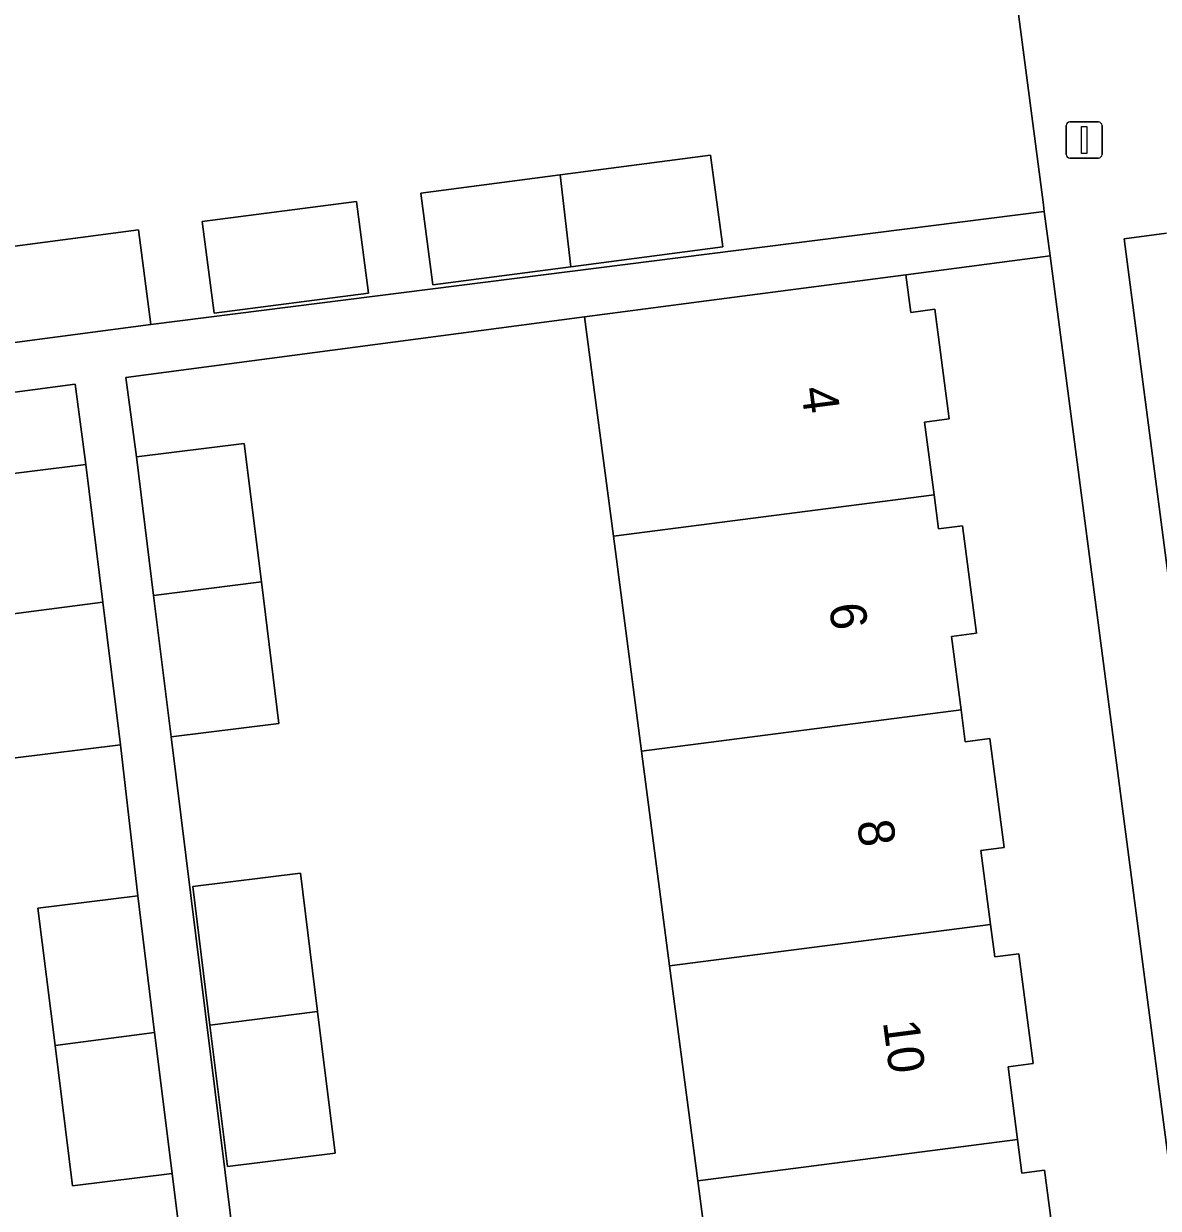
# Model space of a CAD drawing. Extents: x 162073 to 163043, y 381818 to 382561.
# Drawn here: x 162379.08 to 162410.5, y 382399.64 to 382432.45 of the extents above; entities that cross this region are included whole.
import ezdxf

# ---------------------------------------------------------------- set-up
doc = ezdxf.new("R2010")
doc.units = 0
for name, color, linetype in [('IMGEO_Erf', 7, 'Continuous'), ('IMGEO_Lichtmast', 7, 'Continuous'), ('IMGEO_Muur', 7, 'Continuous'), ('IMGEO_Pand', 7, 'Continuous'), ('IMGEO_Pand_nummerreeks', 7, 'Continuous'), ('IMGEO_Parkeervlak_open', 7, 'Continuous'), ('IMGEO_Voetpad_open', 7, 'Continuous')]:
    doc.layers.add(name, color=color, linetype=linetype)

msp = doc.modelspace()

# ---------------------------------------------------------------- linework, layer by layer
at = {"layer": 'IMGEO_Erf'}
for points in [[(162352.061, 382439.747), (162354.358, 382420.586), (162360.628, 382421.338), (162360.286, 382423.951), (162364.504, 382424.503), (162364.846, 382421.889), (162366.651, 382422.117), (162366.319, 382424.655), (162370.255, 382425.17), (162370.594, 382422.547), (162372.552, 382422.803), (162372.209, 382425.425), (162376.197, 382425.947), (162376.532, 382423.323), (162378.405, 382423.569), (162378.063, 382426.191), (162382.258, 382426.74), (162382.601, 382424.117), (162407.339, 382427.254), (162407.316, 382427.433), (162405.814, 382438.92)], [(162412.215, 382389.958), (162407.5, 382426.022), (162403.503, 382425.499), (162403.64, 382424.454), (162404.311, 382424.542), (162404.708, 382421.504), (162404.023, 382421.414), (162404.287, 382419.398), (162404.41, 382418.456), (162405.074, 382418.542), (162405.463, 382415.568), (162404.769, 382415.477), (162405.035, 382413.444), (162405.15, 382412.562), (162405.83, 382412.651), (162406.224, 382409.636), (162405.583, 382409.552), (162405.852, 382407.499), (162405.97, 382406.601), (162406.633, 382406.688), (162407.031, 382403.646), (162406.337, 382403.555), (162406.6, 382401.544), (162406.721, 382400.615), (162407.348, 382400.697), (162407.732, 382397.757)], [(162398.521, 382394.451), (162397.743, 382400.4), (162396.965, 382406.351), (162396.186, 382412.301), (162395.408, 382418.252), (162394.612, 382424.336), (162381.911, 382422.653), (162382.202, 382420.455), (162385.186, 382420.824), (162385.661, 382416.994), (162386.147, 382413.064), (162383.163, 382412.694), (162386.423, 382386.404)], [(162377.815, 382419.87), (162380.799, 382420.239), (162380.508, 382422.467), (162368.133, 382420.828)], [(162372.479, 382384.726), (162384.991, 382386.231), (162384.704, 382388.62), (162381.719, 382388.251), (162381.23, 382392.204), (162380.758, 382396.011), (162383.743, 382396.381), (162383.428, 382398.675), (162383.19, 382400.598), (162380.429, 382400.256), (162379.947, 382404.144), (162379.476, 382407.949), (162382.237, 382408.291), (162381.76, 382412.479), (162378.776, 382412.109)]]:
    msp.add_lwpolyline(points, dxfattribs=at)
for points in [[(162393.933, 382428.266), (162398.101, 382428.812), (162398.434, 382426.272), (162394.228, 382425.722), (162390.408, 382425.223), (162390.075, 382427.762)], [(162388.627, 382424.99), (162384.351, 382424.43), (162384.019, 382426.97), (162388.295, 382427.529)], [(162384.72, 382400.793), (162384.235, 382404.707), (162383.759, 382408.554), (162386.743, 382408.923), (162387.218, 382405.092), (162387.704, 382401.163)]]:
    msp.add_lwpolyline(points, close=True, dxfattribs=at)
at = {"layer": 'IMGEO_Lichtmast'}
for p, q in [((162407.947, 382428.831), (162407.947, 382429.631)), ((162407.947, 382429.631), (162407.947, 382428.831)), ((162408.047, 382429.731), (162408.837, 382429.731)), ((162408.837, 382429.731), (162408.047, 382429.731)), ((162408.937, 382429.631), (162408.937, 382428.831)), ((162408.937, 382428.831), (162408.937, 382429.631)), ((162408.837, 382428.731), (162408.047, 382428.731)), ((162408.047, 382428.731), (162408.837, 382428.731))]:
    msp.add_line(p, q, dxfattribs=at)
msp.add_lwpolyline([(162408.367, 382429.606), (162408.517, 382429.606), (162408.517, 382428.856), (162408.367, 382428.856), (162408.367, 382429.606)], dxfattribs=at)
for centre, start, end in [((162408.047, 382429.631), 90, 180), ((162408.047, 382429.631), 90, 180), ((162408.837, 382429.631), 0, 90), ((162408.837, 382429.631), 360, 90), ((162408.047, 382428.831), 180, 270), ((162408.047, 382428.831), 180, 270), ((162408.837, 382428.831), 270, 0), ((162408.837, 382428.831), 270, 0)]:
    msp.add_arc(centre, 0.1, start, end, dxfattribs=at)
at = {"layer": 'IMGEO_Muur'}
msp.add_lwpolyline([(162405.814, 382438.92), (162407.316, 382427.433)], dxfattribs=at)
at = {"layer": 'IMGEO_Pand'}
for points in [[(162393.933, 382428.266), (162394.228, 382425.722), (162398.434, 382426.272), (162398.101, 382428.812)], [(162393.933, 382428.266), (162390.075, 382427.762), (162390.408, 382425.223), (162394.228, 382425.722)], [(162388.627, 382424.99), (162388.295, 382427.529), (162384.019, 382426.97), (162384.351, 382424.43)], [(162378.405, 382423.569), (162382.601, 382424.117), (162382.258, 382426.74), (162378.063, 382426.191)], [(162404.287, 382419.398), (162404.023, 382421.414), (162404.708, 382421.504), (162404.311, 382424.542), (162403.64, 382424.454), (162403.503, 382425.499), (162398.546, 382424.851), (162394.612, 382424.336), (162395.408, 382418.252)], [(162385.661, 382416.994), (162385.186, 382420.824), (162382.202, 382420.455), (162382.678, 382416.609)], [(162381.271, 382416.426), (162380.799, 382420.239), (162377.815, 382419.87), (162378.289, 382416.04)], [(162404.287, 382419.398), (162395.408, 382418.252), (162396.186, 382412.301), (162405.035, 382413.444), (162404.769, 382415.477), (162405.463, 382415.568), (162405.074, 382418.542), (162404.41, 382418.456)], [(162385.661, 382416.994), (162382.678, 382416.609), (162383.163, 382412.694), (162386.147, 382413.064)], [(162381.271, 382416.426), (162378.289, 382416.04), (162378.776, 382412.109), (162381.76, 382412.479)], [(162396.186, 382412.301), (162396.965, 382406.351), (162405.852, 382407.499), (162405.583, 382409.552), (162406.224, 382409.636), (162405.83, 382412.651), (162405.15, 382412.562), (162405.035, 382413.444)], [(162387.218, 382405.092), (162386.743, 382408.923), (162383.759, 382408.554), (162384.235, 382404.707)], [(162379.947, 382404.144), (162382.706, 382404.507), (162382.237, 382408.291), (162379.476, 382407.949)], [(162406.6, 382401.544), (162406.337, 382403.555), (162407.031, 382403.646), (162406.633, 382406.688), (162405.97, 382406.601), (162405.852, 382407.499), (162396.965, 382406.351), (162397.743, 382400.4)], [(162387.218, 382405.092), (162384.235, 382404.707), (162384.72, 382400.793), (162387.704, 382401.163)], [(162382.706, 382404.507), (162379.947, 382404.144), (162380.429, 382400.256), (162383.19, 382400.598)], [(162398.521, 382394.451), (162407.346, 382395.59), (162407.074, 382397.671), (162407.732, 382397.757), (162407.348, 382400.697), (162406.721, 382400.615), (162406.6, 382401.544), (162397.743, 382400.4)]]:
    msp.add_lwpolyline(points, close=True, dxfattribs=at)
at = {"layer": 'IMGEO_Parkeervlak_open'}
msp.add_lwpolyline([(162410.719, 382426.646), (162409.546, 382426.493), (162411.065, 382414.892), (162411.915, 382415.003)], dxfattribs=at)
at = {"layer": 'IMGEO_Voetpad_open'}
for points in [[(162404.775, 382446.868), (162405.814, 382438.92), (162407.316, 382427.433), (162407.339, 382427.254), (162407.5, 382426.022), (162412.215, 382389.958), (162412.412, 382388.448), (162417.113, 382352.484), (162417.31, 382350.977), (162422.808, 382308.918), (162423.006, 382307.403), (162425.841, 382285.72)], [(162386.423, 382386.404), (162383.163, 382412.694), (162382.678, 382416.609), (162382.202, 382420.455), (162381.911, 382422.653), (162394.612, 382424.336), (162398.546, 382424.851), (162403.503, 382425.499), (162407.5, 382426.022), (162407.339, 382427.254), (162382.601, 382424.117), (162378.405, 382423.569)], [(162411.915, 382415.003), (162411.065, 382414.892), (162409.546, 382426.493), (162410.719, 382426.646)], [(162368.133, 382420.828), (162380.508, 382422.467), (162380.799, 382420.239), (162381.271, 382416.426), (162381.76, 382412.479), (162382.237, 382408.291), (162382.706, 382404.507), (162383.19, 382400.598), (162383.428, 382398.675), (162383.743, 382396.381), (162384.211, 382392.597), (162384.704, 382388.62), (162384.991, 382386.231), (162372.479, 382384.726)]]:
    msp.add_lwpolyline(points, dxfattribs=at)

# ---------------------------------------------------------------- texts
at = {"layer": 'IMGEO_Pand_nummerreeks'}
for s, p in [('4', (162400.601, 382422.351)), ('6', (162401.376, 382416.35)), ('8', (162402.152, 382410.345)), ('10', (162402.869, 382404.802))]:
    msp.add_text(s, height=1, rotation=277.3589, dxfattribs=at).set_placement(p)

doc.saveas('drawing.dxf')
